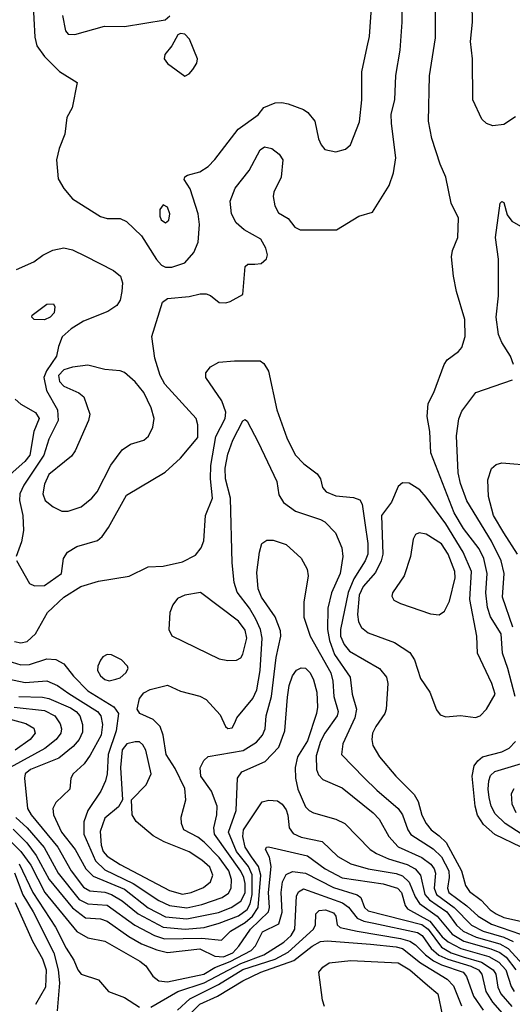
# Model space of a CAD drawing. Extents: x 997028 to 1115134, y 536408 to 618974.
# Tile 381 of 473: x 1067880 to 1070164, y 594406 to 598976. Entities that reach past the tile are written whole.
import ezdxf

# ---------------------------------------------------------------- set-up
doc = ezdxf.new("R2010")
doc.units = 0

msp = doc.modelspace()

# ---------------------------------------------------------------- linework, layer by layer
at = {"layer": '0CON10XD'}
for points in [[(1070176.6, 595835), (1070143.6, 595965), (1070119.1, 596035), (1070111.9, 596125), (1070063.3, 596205), (1070048.2, 596248.2), (1070040.7, 596315), (1070048.1, 596405), (1070032.1, 596475), (1070010.4, 596520.4), (1069937, 596615), (1069895, 596687.5), (1069785.4, 596965), (1069781.8, 597065), (1069769.5, 597135), (1069774.4, 597195), (1069800.6, 597245), (1069848, 597375), (1069862.4, 597397.6), (1069914.5, 597435.5), (1069930, 597455), (1069945.5, 597505), (1069943.8, 597585), (1069904.7, 597714.7), (1069890.8, 597785), (1069882.7, 597875), (1069886.9, 597905), (1069911.9, 597965), (1069914, 598055), (1069880, 598125), (1069856, 598245), (1069829.2, 598305), (1069790.6, 598425), (1069775.6, 598505), (1069780.5, 598715), (1069807.6, 598892.4), (1069807.9, 599145)], [(1070179.4, 598525), (1070125, 598490.4), (1070073.6, 598483.6), (1070044.5, 598494.5), (1070022, 598515), (1069980.5, 598605), (1069979.5, 598795), (1069969.6, 598875), (1069979.5, 598965), (1069976.1, 599136.1)], [(1067940.7, 599070.7), (1067949.1, 598895), (1067959.6, 598855), (1067994.8, 598804.8), (1068065, 598735.4), (1068146.7, 598685), (1068122.6, 598567.4), (1068097.6, 598522.4), (1068088.9, 598445), (1068062.1, 598377.9), (1068049.6, 598325), (1068057.4, 598237.4), (1068085, 598192), (1068125, 598144.3), (1068255, 598063.3), (1068285, 598053.3), (1068345, 598053.1), (1068375, 598040), (1068445, 597972.2), (1068513.6, 597863.6), (1068537.3, 597837.3), (1068555, 597827.5), (1068585, 597828.2), (1068645, 597848.2), (1068687.5, 597895), (1068706.8, 597943.2), (1068713.3, 598025), (1068706.7, 598075), (1068670.4, 598190.4), (1068642.9, 598235), (1068645, 598246.2), (1068657.5, 598255), (1068715, 598270.5), (1068753.1, 598295), (1068785, 598326.9), (1068892.4, 598467.6), (1068986, 598535), (1069011.2, 598568.8), (1069065, 598590.8), (1069095, 598592.5), (1069125, 598585.6), (1069195, 598560), (1069216, 598545), (1069247.5, 598505), (1069265, 598423.3), (1069277.1, 598395), (1069295, 598374), (1069345, 598362.5), (1069390, 598375), (1069414.2, 598395.8), (1069455, 598502.5), (1069465.6, 598605), (1069466.7, 598735), (1069490.2, 598849.8), (1069501.4, 598898.6), (1069512.1, 599055)], [(1067865.3, 596465.3), (1067925, 596358.8), (1067948.6, 596348.6), (1067995, 596350.4), (1068073.5, 596405), (1068082.2, 596475), (1068101.9, 596505), (1068145, 596531.3), (1068240.9, 596559.1), (1068262.1, 596577.9), (1068290.9, 596619.1), (1068375, 596768.6), (1068554.5, 596875.5), (1068625, 596940.8), (1068705, 597037.5), (1068705.5, 597095.5), (1068698.1, 597125), (1068552.2, 597285), (1068531.2, 597325), (1068506.9, 597405), (1068492.9, 597505), (1068542, 597665), (1068565, 597681.4), (1068665, 597690.8), (1068715.8, 597704.2), (1068745, 597704.2), (1068765, 597696), (1068805, 597663.8), (1068835, 597662), (1068855, 597668.8), (1068915, 597700), (1068925, 597830), (1068938.3, 597841.7), (1068970.7, 597840.7), (1069000, 597845), (1069023.6, 597866.4), (1069028.8, 597885), (1069021.2, 597915), (1068998, 597958), (1068920.3, 598000.3), (1068883.9, 598033.9), (1068862.2, 598075), (1068855.6, 598134.4), (1068878.9, 598195), (1068943.8, 598276.2), (1068995, 598372.9), (1069015, 598385.6), (1069048.9, 598378.9), (1069082.6, 598352.6), (1069099.4, 598325), (1069091.4, 598245), (1069058.6, 598175), (1069055.7, 598155), (1069062.7, 598112.7), (1069080.5, 598080.5), (1069125, 598053.8), (1069155, 598012.5), (1069180.7, 598000.7), (1069349.3, 598000.7), (1069452.5, 598065), (1069515, 598082.5), (1069593.4, 598206.6), (1069612.9, 598265), (1069623.8, 598335), (1069604, 598495), (1069602.9, 598537.1), (1069618.7, 598605), (1069623.4, 598716.6), (1069644.6, 598835), (1069652.5, 598965), (1069653.3, 599065)], [(1068077.5, 598995), (1068092.5, 598925), (1068105, 598908.8), (1068135, 598908), (1068273, 598947), (1068365, 598945.4), (1068554.5, 598975.5), (1068576.2, 598993.8)], [(1068645, 598714.2), (1068665, 598724.2), (1068682.9, 598745), (1068700.6, 598775), (1068704.5, 598795), (1068666.3, 598886.3), (1068645, 598909.4), (1068625, 598912.9), (1068613.5, 598906.5), (1068585.6, 598855), (1068553.3, 598815), (1068550, 598795), (1068565, 598773.1), (1068645, 598714.2)], [(1068555, 598033.1), (1068571.4, 598045), (1068576.2, 598075), (1068565, 598106), (1068545, 598117.5), (1068529.4, 598095), (1068528.9, 598065), (1068535, 598048), (1068555, 598033.1)], [(1070169.2, 597375), (1070155.7, 597415), (1070115, 597477.5), (1070099.6, 597515), (1070089.6, 597595), (1070099.5, 597695), (1070099.5, 597865), (1070085.8, 597965), (1070107.5, 598125), (1070115, 598132.5), (1070125, 598127.5), (1070139.7, 598069.7), (1070161.7, 598041.7), (1070275, 597975.4)], [(1067865, 597816.2), (1067945, 597852), (1067986.4, 597883.6), (1068033.4, 597906.6), (1068085, 597917.9), (1068125, 597907.3), (1068185, 597879.1), (1068315, 597812.2), (1068347.1, 597785), (1068356.7, 597755), (1068353.5, 597715), (1068345.5, 597675), (1068330.7, 597649.3), (1068288, 597622), (1068175, 597576.8), (1068118.9, 597541.1), (1068076.1, 597503.9), (1068060.3, 597459.7), (1068050, 597415), (1068003.3, 597346.7), (1067991.9, 597315), (1068004.2, 597255), (1068055.4, 597165.4), (1068058.8, 597115), (1068015, 597029.4), (1067990.9, 596955), (1067899.1, 596815), (1067880, 596775), (1067878.4, 596745), (1067894.3, 596675), (1067897.1, 596605), (1067888.2, 596551.8), (1067863.9, 596485)], [(1067995, 597582.3), (1067947.5, 597585), (1067936.2, 597595), (1067938, 597605), (1068005, 597656), (1068037, 597657), (1068043, 597643), (1068040, 597615), (1068021.4, 597595), (1067995, 597582.3)], [(1067855, 596089.3), (1067885, 596083.3), (1067915, 596090), (1067953.2, 596125), (1068009.2, 596225), (1068084.5, 596295.5), (1068162.5, 596345), (1068245, 596370.5), (1068386.8, 596393.2), (1068475, 596436), (1068545, 596440), (1068635, 596459.2), (1068695, 596490.8), (1068721.1, 596525), (1068733.3, 596556.7), (1068742, 596675), (1068773.1, 596755), (1068764.8, 596845), (1068766.5, 596906.5), (1068789, 597041), (1068831.9, 597125), (1068835.2, 597155), (1068816.5, 597206.5), (1068742.9, 597315), (1068743.2, 597336.8), (1068764.5, 597365.5), (1068803.6, 597386.4), (1068875, 597392.9), (1068995, 597392.9), (1069011.1, 597381.1), (1069033.5, 597345), (1069072.1, 597165), (1069117.7, 597035), (1069156.9, 596956.9), (1069196.7, 596915), (1069258.8, 596868.8), (1069274.3, 596845), (1069284.5, 596804.5), (1069301.2, 596785), (1069345, 596766.4), (1069428.2, 596758.2), (1069457.5, 596747.5), (1069467.9, 596727.9), (1069480.7, 596640.7), (1069494.1, 596545), (1069493.8, 596495), (1069482.4, 596465), (1069429.1, 596380.9), (1069402.2, 596317.8), (1069366.7, 596145), (1069367.4, 596115), (1069385, 596076.2), (1069409.2, 596045), (1069548.1, 595965), (1069580.6, 595925), (1069586.9, 595895), (1069579.5, 595775), (1069573.5, 595755), (1069530.4, 595695), (1069516.2, 595665), (1069512.5, 595635), (1069517.8, 595607.8), (1069547.5, 595555), (1069623.8, 595465), (1069709.3, 595379.3), (1069727, 595347), (1069745, 595284.3), (1069764.7, 595245), (1069787.7, 595215), (1069825, 595188), (1069856.7, 595156.7), (1069929, 595025), (1069946.9, 594956.9), (1069965, 594929.3), (1070019.1, 594889.1), (1070060.8, 594845), (1070088.6, 594825), (1070125, 594809), (1070202, 594792)], [(1068075, 596694.5), (1068105, 596694.5), (1068165, 596714.5), (1068214.4, 596755), (1068238.2, 596785), (1068302.3, 596907.7), (1068355, 596980), (1068393.8, 597006.2), (1068455, 597024.5), (1068477, 597043), (1068497.1, 597085), (1068503.9, 597125), (1068489.7, 597175), (1068455, 597245.6), (1068414.7, 597294.7), (1068365, 597338.1), (1068345, 597346.9), (1068275, 597351.8), (1068195, 597373.2), (1068125, 597364), (1068085, 597351.7), (1068059.8, 597325), (1068065, 597296.1), (1068085, 597275.7), (1068154, 597244), (1068177.1, 597225), (1068204.3, 597145), (1068198.6, 597115), (1068137.5, 596975), (1068120.4, 596949.6), (1068086.9, 596923.1), (1068014.7, 596865), (1067995, 596820), (1067987.7, 596775), (1067998.5, 596745), (1068034.7, 596714.7), (1068075, 596694.5)], [(1070167, 596157), (1070119, 596295), (1070126.5, 596405), (1070112.7, 596465), (1070068.1, 596555), (1069953.5, 596743.5), (1069923.7, 596823.7), (1069912.8, 596872.8), (1069905.9, 597045), (1069916.4, 597123.6), (1069930.4, 597159.6), (1069995, 597246.1), (1070165, 597303.8)], [(1067858.2, 597215), (1067885, 597191.2), (1067952.6, 597152.6), (1067970.5, 597125), (1067945.2, 597064.8), (1067926.2, 596955), (1067903.8, 596925), (1067834.7, 596865)], [(1067825, 595999.8), (1067885, 595981), (1067925, 595983.1), (1068005, 596009.7), (1068046.6, 596006.6), (1068085, 595985.5), (1068128.5, 595928.5), (1068195, 595860.2), (1068315.9, 595785.9), (1068338.3, 595755), (1068326.6, 595675), (1068290.5, 595565), (1068285.5, 595475), (1068277.4, 595442.6), (1068256.2, 595395), (1068196.2, 595305), (1068177.3, 595252.7), (1068176.8, 595195), (1068231.7, 595071.7), (1068275, 595030.7), (1068406.2, 594966.2), (1068525, 594887.2), (1068575, 594863.9), (1068655, 594853.4), (1068725, 594869.5), (1068818.5, 594901.5), (1068848.4, 594921.6), (1068860.4, 594945), (1068861.7, 594985), (1068849.3, 595025), (1068805, 595087.6), (1068735, 595157.6), (1068705, 595181.1), (1068641.1, 595215), (1068630, 595245), (1068628.1, 595275), (1068650, 595355), (1068645, 595407.5), (1068600.3, 595500.3), (1068559.2, 595565), (1068545.3, 595655), (1068531.1, 595695), (1068498.3, 595728.3), (1068437.1, 595755), (1068424.5, 595775), (1068434.7, 595825), (1068455, 595851.2), (1068485, 595866.6), (1068565, 595887.1), (1068625, 595858.6), (1068715, 595836.7), (1068745, 595820), (1068809.8, 595749.8), (1068834.2, 595695), (1068845, 595686.2), (1068865, 595688.8), (1068878, 595712), (1068886.2, 595735), (1068960.8, 595825), (1068979.8, 595865), (1068994.1, 595955.9), (1069003.8, 596105), (1068995.6, 596145), (1068973.9, 596193.9), (1068945, 596245.3), (1068888.7, 596318.7), (1068873.8, 596363.8), (1068864.7, 596455), (1068857, 596755), (1068833.4, 596845), (1068832.5, 596895), (1068845, 596960), (1068868.7, 597025), (1068915, 597114.2), (1068925, 597120.8), (1068935, 597112.5), (1068985, 597015.8), (1069072.1, 596832.1), (1069081.2, 596771.2), (1069102.7, 596735), (1069158.6, 596695), (1069275, 596656.8), (1069295, 596644.6), (1069344.6, 596595), (1069372.9, 596525), (1069378.7, 596485), (1069366.1, 596405), (1069325.3, 596315), (1069308.3, 596245), (1069306.3, 596145), (1069315.9, 596095), (1069339.3, 596029.3), (1069412.6, 595925), (1069421.2, 595845), (1069441.3, 595775), (1069434.4, 595735), (1069378.2, 595615), (1069372.3, 595565), (1069477, 595457), (1069535, 595399.1), (1069635.3, 595315), (1069654.3, 595285), (1069679.5, 595215), (1069693.8, 595193.8), (1069796.7, 595126.7), (1069835, 595090.9), (1069868.9, 595025), (1069871.1, 594995), (1069863, 594945), (1069869.8, 594925), (1069953, 594863), (1070005, 594814.2), (1070067.6, 594777.6), (1070201.9, 594731.9)], [(1070188.6, 596495), (1070124.1, 596594.1), (1070076.7, 596675), (1070053.6, 596763.6), (1070050.2, 596839.8), (1070067.6, 596892.4), (1070089.2, 596910.8), (1070115, 596919.1), (1070265, 596907.3)], [(1069993, 595737), (1070015, 595744.3), (1070045, 595776), (1070084.4, 595845), (1070069.5, 595895), (1070002.5, 596035), (1069998.7, 596115), (1069967.5, 596285), (1069974.8, 596415), (1069936.7, 596505), (1069855, 596635.8), (1069765, 596760), (1069735, 596794.5), (1069685, 596825.6), (1069655, 596826.9), (1069635, 596810), (1069603, 596737), (1069557.3, 596675), (1069563.5, 596495), (1069556.1, 596465), (1069530.3, 596410.3), (1069471.9, 596345), (1069453.1, 596305), (1069445.6, 596215), (1069451.2, 596181.2), (1069464.8, 596154.8), (1069495, 596130.8), (1069617.1, 596085), (1069688.4, 596038.4), (1069710.4, 596005), (1069738.5, 595918.5), (1069781.1, 595855), (1069812.1, 595772.1), (1069829.5, 595749.5), (1069855, 595740), (1069924.3, 595745.7), (1069993, 595737)], [(1067825, 595916.7), (1067905, 595900), (1068005, 595907.5), (1068055.4, 595885.4), (1068107.8, 595847.8), (1068241, 595765), (1068255.7, 595745), (1068263.5, 595705), (1068256.8, 595655), (1068207.2, 595562.8), (1068178.5, 595521.5), (1068126.9, 595475), (1068117.5, 595455), (1068112.5, 595405), (1068047.9, 595342.1), (1068033.6, 595315), (1068036.1, 595285), (1068074, 595205), (1068136.8, 595125), (1068186.3, 595035), (1068220.5, 595000.5), (1068365, 594939.9), (1068475, 594854.2), (1068555, 594811.7), (1068655, 594802.2), (1068801.3, 594831.3), (1068860.9, 594855), (1068905, 594885.2), (1068925, 594922.7), (1068925, 594965.8), (1068919.3, 594995), (1068905, 595024.3), (1068783.4, 595195), (1068779.5, 595225), (1068794.2, 595285), (1068795.3, 595325), (1068768.7, 595395), (1068720.3, 595465), (1068717, 595503), (1068733.1, 595536.9), (1068753.8, 595556.2), (1068916.1, 595583.9), (1068977.5, 595622.5), (1069006.3, 595655), (1069018.3, 595685), (1069023.3, 595745), (1069047.7, 595835), (1069069.3, 596015), (1069090.6, 596115), (1069089.3, 596139.3), (1069064.3, 596204.3), (1069000.3, 596295), (1068984.7, 596335), (1068979.3, 596410.7), (1068990.9, 596505), (1069002.5, 596545), (1069025, 596560), (1069055, 596560), (1069115, 596540.8), (1069185, 596476), (1069213.3, 596425), (1069217.3, 596395), (1069197.6, 596272.4), (1069196.6, 596203.4), (1069226.5, 596115), (1069321.7, 595945), (1069331.6, 595905), (1069336.7, 595835), (1069357.1, 595765), (1069351.7, 595745), (1069295.2, 595665), (1069274.2, 595625), (1069255, 595558.8), (1069256.1, 595496.1), (1069265, 595471.1), (1069285, 595448.8), (1069375, 595410.8), (1069518.5, 595295), (1069546.1, 595265), (1069590.8, 595185), (1069635, 595136.4), (1069745, 595087.9), (1069786.4, 595056.4), (1069801.9, 595035), (1069807.6, 595015), (1069801.4, 594945), (1069812.6, 594915), (1069894.9, 594855), (1069975, 594773.3), (1070028.1, 594745), (1070125, 594716.7), (1070167.2, 594697.2)], [(1069825, 596214.3), (1069849.2, 596230.8), (1069873, 596277), (1069899.3, 596385), (1069898, 596415), (1069867.1, 596495), (1069835, 596542.7), (1069765, 596588.5), (1069732.5, 596595), (1069715, 596585.8), (1069704.6, 596565.4), (1069691.8, 596485), (1069662.7, 596395), (1069608, 596315), (1069605, 596300), (1069615, 596281.2), (1069645.6, 596265.6), (1069785, 596218.6), (1069825, 596214.3)], [(1068845, 596001.1), (1068885, 596002.9), (1068905, 596014.2), (1068915, 596030.8), (1068933.1, 596105), (1068925, 596142.7), (1068895, 596184.6), (1068717.4, 596317.4), (1068645, 596305.7), (1068611.2, 596288.8), (1068589.4, 596260.6), (1068576.2, 596223.8), (1068570.6, 596145), (1068585.4, 596115.4), (1068805, 596009.5), (1068845, 596001.1)], [(1068295, 595907.8), (1068325, 595914.4), (1068345, 595920.8), (1068371.2, 595945), (1068383.3, 595965), (1068380, 595975), (1068352.5, 596005), (1068305, 596027.5), (1068285, 596030), (1068265, 596018), (1068255, 596003.8), (1068241.5, 595975), (1068240.5, 595955), (1068255, 595930.6), (1068275, 595913.6), (1068295, 595907.8)], [(1067875, 595834.9), (1067985, 595831.4), (1068015, 595825.2), (1068115, 595782.1), (1068141.7, 595765), (1068159.2, 595745), (1068171.1, 595705), (1068170.3, 595669.7), (1068155.2, 595635), (1068128, 595602), (1068061.3, 595548.7), (1067930.4, 595495), (1067905.3, 595475), (1067902.6, 595455), (1067916.2, 595315), (1067933, 595285), (1068056.5, 595135), (1068119.1, 595025), (1068175, 594948.7), (1068205, 594932.8), (1068275, 594926.2), (1068305.3, 594915.3), (1068355, 594886.6), (1068428.4, 594825), (1068545, 594763.6), (1068646.2, 594753.8), (1068735, 594761.9), (1068805, 594781.8), (1068895, 594816.1), (1068935, 594846.3), (1068947.8, 594872.2), (1068957.3, 594915), (1068957, 595007), (1068940.1, 595045), (1068884.9, 595115), (1068847.4, 595205), (1068884, 595305), (1068889.6, 595455), (1068909.5, 595485), (1069017.2, 595532.8), (1069080.8, 595599.3), (1069109.2, 595675), (1069122.2, 595832.2), (1069129.7, 595885), (1069145, 595930.8), (1069163.6, 595956.4), (1069185, 595968.2), (1069205, 595965.4), (1069226.1, 595945), (1069242.3, 595912.3), (1069257.3, 595855), (1069260.2, 595785), (1069255.7, 595755), (1069215, 595629.2), (1069167.7, 595555), (1069157.5, 595505), (1069158.6, 595455), (1069169.2, 595405), (1069205, 595322.2), (1069221.4, 595305), (1069242, 595295), (1069345, 595265.3), (1069387.8, 595245), (1069505.4, 595125), (1069533.8, 595105), (1069590.5, 595080.5), (1069676.2, 595055), (1069713.1, 595035), (1069737.5, 595005), (1069757.7, 594915), (1069780.2, 594890.2), (1069816, 594866), (1069859.7, 594835), (1069905, 594773), (1069935.6, 594745), (1069996.8, 594716.8), (1070106.2, 594686.2), (1070145, 594665.1), (1070265, 594532.9)], [(1067854.6, 595784.6), (1067995, 595769.5), (1068042.5, 595745), (1068067.2, 595707.2), (1068074.1, 595685), (1068070.3, 595665), (1068049.4, 595635), (1067996.4, 595593.6), (1067835.2, 595505)], [(1067835, 595729.5), (1067908.5, 595708.5), (1067945, 595687.7), (1067951.1, 595665), (1067928, 595635), (1067857.9, 595585)], [(1068635, 594917.5), (1068675, 594924.8), (1068732, 594948), (1068764, 594975), (1068775.2, 595005), (1068761.6, 595041.6), (1068725, 595074.3), (1068665, 595113.4), (1068550.1, 595160.1), (1068498.5, 595188.5), (1068419.2, 595255), (1068401.4, 595285), (1068398.8, 595355), (1068466.1, 595423.9), (1068488.9, 595475), (1068465.2, 595585.2), (1068450.9, 595610.9), (1068435, 595623.5), (1068415, 595624.6), (1068375.8, 595614.2), (1068355, 595586.5), (1068347, 595505), (1068355.8, 595355), (1068337.5, 595322.5), (1068275, 595270), (1068252.3, 595207.7), (1068257.2, 595145), (1068266.3, 595115), (1068285, 595093.2), (1068345.6, 595054.4), (1068574, 594934), (1068635, 594917.5)], [(1070205.8, 595135.8), (1070083.5, 595193.5), (1070030.3, 595240.3), (1070003.3, 595283.3), (1069991.5, 595325), (1069977.3, 595465), (1069987.2, 595512.8), (1070003.5, 595536.5), (1070025.9, 595554.1), (1070115, 595577.6), (1070148.9, 595595), (1070178.2, 595625)], [(1070236.6, 595176.6), (1070130.8, 595245), (1070085, 595290), (1070066.6, 595325), (1070057, 595365), (1070051.9, 595405), (1070055, 595443.3), (1070062.1, 595467.9), (1070083.2, 595486.8), (1070207.2, 595522.8)], [(1070181.2, 595295), (1070163.2, 595335), (1070160.7, 595385), (1070172.3, 595407.7)], [(1067862.2, 595272.2), (1067914.4, 595224.4), (1067992.9, 595132.9), (1068058.6, 595015), (1068155, 594892.9), (1068195, 594872.5), (1068285, 594865.8), (1068413.7, 594773.7), (1068505.1, 594725.1), (1068550.4, 594710.4), (1068725, 594713.1), (1068815, 594703.6), (1068857.9, 594745), (1068925, 594785.6), (1068959.9, 594815), (1068985.6, 594855), (1068997.1, 595005), (1068987.3, 595045), (1068955, 595090.9), (1068924.8, 595135), (1068914.1, 595185), (1068917.7, 595215), (1069004.2, 595345.8), (1069035, 595353.8), (1069075, 595349.6), (1069096.2, 595335), (1069115, 595308.9), (1069123.8, 595283.8), (1069129.3, 595225), (1069148.1, 595198.1), (1069185, 595181.9), (1069282, 595162), (1069355, 595092.5), (1069415, 595058.4), (1069495.2, 595035.2), (1069625, 595013.4), (1069655, 595002.2), (1069685, 594972.7), (1069714.2, 594904.2), (1069734.2, 594874.2), (1069815.4, 594815.4), (1069885, 594730.7), (1069938.8, 594698.8), (1070065, 594663.4), (1070106.7, 594646.7), (1070134.9, 594625), (1070181, 594565)], [(1067804.8, 595195), (1067885, 595114.5), (1067930.9, 595050.9), (1067995.8, 594925), (1068144.3, 594744.3), (1068195, 594714.3), (1068275, 594699.1), (1068436, 594606), (1068464.9, 594584.9), (1068496.6, 594536.6), (1068525.2, 594515.2), (1068565, 594510.5), (1068733.1, 594545), (1068784.2, 594575.8), (1068856.3, 594603.7), (1068952.5, 594655), (1068973.6, 594676.4), (1069005, 594742.9), (1069081.1, 594778.9), (1069096.9, 594833.1), (1069091.6, 594925), (1069098.8, 594975), (1069115, 595008.5), (1069145, 595021.6), (1069205, 595013.7), (1069335, 594947.3), (1069444, 594914), (1069461.3, 594901.3), (1069477.8, 594855), (1069495, 594839.5), (1069745, 594776.1), (1069773.8, 594753.8), (1069835, 594670.5), (1069880.4, 594645), (1069936, 594626), (1070020.6, 594600.6), (1070075.7, 594565.7), (1070087.3, 594545), (1070096.4, 594485), (1070110.8, 594455), (1070161.3, 594395)], [(1067849.3, 595219.3), (1067912, 595155), (1067956.7, 595096.7), (1068016.8, 594985), (1068125, 594853.3), (1068185, 594806.9), (1068255, 594801.9), (1068285, 594792.3), (1068385, 594720.4), (1068445, 594686.3), (1068515, 594658), (1068565, 594646.7), (1068715, 594663.5), (1068785, 594629.7), (1068825, 594626.3), (1068867.7, 594645), (1068896.5, 594675), (1068949.7, 594755), (1069033, 594835), (1069037.4, 594855), (1069033.8, 594925), (1069045.5, 595045.5), (1069038.3, 595088.3), (1069019.2, 595125), (1069023.8, 595135), (1069033.1, 595136.9), (1069214.8, 595094.8), (1069296.7, 595035), (1069375, 594993.3), (1069565, 594965.4), (1069631.1, 594945), (1069650.7, 594925), (1069667.8, 594865), (1069678.4, 594848.4), (1069782.1, 594792.1), (1069839.1, 594719.1), (1069865.8, 594695.8), (1069925, 594664.3), (1070055, 594627.2), (1070100.8, 594600.8), (1070134.1, 594565), (1070158.3, 594488.3), (1070172.1, 594465)], [(1067877.1, 595057.1), (1067940.8, 594925), (1068045, 594763.5), (1068095, 594666.2), (1068130.9, 594610.9), (1068148.8, 594565), (1068164.5, 594545), (1068245, 594518.8), (1068291.2, 594465), (1068365, 594437.5), (1068435, 594392.5)], [(1067855, 595016.1), (1067894.6, 594914.6), (1067942.6, 594835), (1068038.1, 594645), (1068057.6, 594565), (1068064.2, 594505), (1068053.5, 594375)], [(1068487.7, 594392.3), (1068613.2, 594465), (1068735, 594504.9), (1068905, 594595.9), (1069012.4, 594635), (1069105, 594693.8), (1069137.9, 594725), (1069155.8, 594755), (1069163, 594907), (1069172.1, 594927.9), (1069195, 594941.1), (1069377.1, 594877.1), (1069405, 594856.3), (1069445.1, 594805.1), (1069475, 594790.9), (1069522.1, 594782.1), (1069725, 594739.2), (1069746.5, 594725), (1069788.4, 594665), (1069823.8, 594633.8), (1069864.9, 594614.9), (1069972.3, 594582.3), (1070006.7, 594565), (1070022.4, 594545), (1070041, 594465), (1070071.7, 594415), (1070116.3, 594365)], [(1067858.2, 594878.2), (1067939.4, 594699.4), (1067985, 594616.5), (1068003, 594565), (1067998.7, 594485), (1067953.7, 594405)], [(1068611.8, 594378.2), (1068669.1, 594430.9), (1068802.2, 594497.8), (1068915, 594566.9), (1069064.1, 594615.9), (1069125, 594648), (1069241.8, 594755), (1069250.6, 594775), (1069253.4, 594825), (1069268.1, 594841.9), (1069298, 594845), (1069335, 594829.6), (1069345.4, 594815), (1069352.5, 594775), (1069365, 594761.8), (1069445, 594744.9), (1069645, 594711.2), (1069688.2, 594698.2), (1069715, 594682.5), (1069760.9, 594635), (1069797.9, 594607.9), (1069835, 594589.4), (1069936.6, 594555), (1069951.7, 594535), (1069983.7, 594443.7), (1070028.3, 594378.3)], [(1068673.6, 594365), (1068715, 594406.2), (1068796.4, 594443.6), (1068915, 594514.8), (1068998.2, 594555), (1069151.5, 594608.5), (1069235.7, 594675), (1069275, 594697.9), (1069305, 594700.4), (1069505.8, 594684.2), (1069625, 594672.3), (1069655, 594664.1), (1069738.7, 594598.7), (1069862.5, 594522.5), (1069891, 594491), (1069929, 594399)], [(1069293.8, 594395), (1069283.8, 594425), (1069266.2, 594555), (1069285, 594578.8), (1069315, 594598), (1069415, 594609.1), (1069635, 594597.5), (1069688.5, 594565), (1069770, 594495), (1069817.9, 594455), (1069838.4, 594358.4)]]:
    msp.add_lwpolyline(points, dxfattribs=at)

doc.saveas('drawing.dxf')
